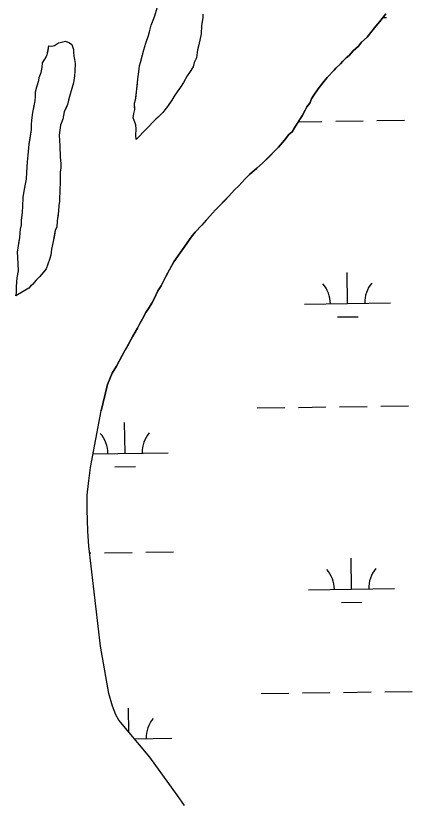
# Model space of a CAD drawing. Extents: x 3767014 to 3805179, y 361544 to 387384.
# Drawn here: x 3797449 to 3797911, y 381952 to 382865 of the extents above; entities that cross this region are included whole.
import ezdxf

# ---------------------------------------------------------------- set-up
doc = ezdxf.new("R2010")
doc.units = 0
doc.layers.add('V-TOPO-SHOR', color=7, linetype='Continuous')
doc.layers.add('V-WETL-SWMP', color=7, linetype='Continuous')

msp = doc.modelspace()

# ---------------------------------------------------------------- linework, layer by layer
at = {"layer": 'V-TOPO-SHOR'}
msp.add_line((3797464.127, 382547.729), (3797448.853, 382538.919), dxfattribs=at)
for points in [[(3797589.198, 382721.008), (3797588.631, 382725.928), (3797589.149, 382733.038), (3797588.584, 382737.958), (3797585.817, 382746.148), (3797586.343, 382751.071), (3797587.419, 382755.997), (3797587.404, 382759.277), (3797587.39, 382763.105), (3797588.467, 382766.937), (3797588.998, 382771.314), (3797589.526, 382776.237), (3797590.058, 382779.52), (3797590.579, 382786.082), (3797591.103, 382791.552), (3797592.166, 382799.758), (3797593.231, 382806.871), (3797594.308, 382810.703), (3797596.461, 382819.46), (3797598.076, 382825.479), (3797600.235, 382833.145), (3797603.479, 382841.906), (3797604.556, 382846.285), (3797606.713, 382853.946), (3797608.876, 382859.971), (3797611.042, 382864.901), (3797613.74, 382874.205)], [(3797666.807, 382866.763), (3797666.824, 382862.935), (3797665.222, 382853.086), (3797664.712, 382843.788), (3797662.027, 382831.203), (3797660.411, 382825.182), (3797659.889, 382819.165), (3797659.355, 382815.882), (3797656.643, 382810.404), (3797655.57, 382805.478), (3797651.222, 382798.898), (3797648.502, 382795.06), (3797644.158, 382787.388), (3797640.9, 382781.908), (3797637.095, 382776.425), (3797634.375, 382772.587), (3797630.572, 382766.556), (3797625.679, 382759.429), (3797622.415, 382755.589), (3797620.24, 382752.3), (3797617.516, 382749.556), (3797614.794, 382746.809), (3797612.068, 382744.612), (3797589.198, 382721.008)], [(3797880.051, 382867.064), (3797872.977, 382858.288), (3797868.079, 382852.799), (3797862.094, 382845.121), (3797858.287, 382840.186), (3797851.75, 382834.144), (3797847.941, 382829.755), (3797841.946, 382824.265), (3797837.047, 382818.776), (3797833.779, 382816.03), (3797829.965, 382812.187), (3797827.246, 382808.894), (3797821.798, 382803.952), (3797819.619, 382801.757), (3797811.451, 382792.975), (3797806.555, 382786.942), (3797801.115, 382779.813), (3797796.222, 382772.684), (3797793.507, 382768.299), (3797791.338, 382763.369), (3797788.076, 382758.982), (3797785.905, 382755.147), (3797782.648, 382748.573), (3797779.388, 382743.639), (3797773.41, 382734.318), (3797770.694, 382729.934), (3797766.881, 382726.638), (3797761.984, 382720.056), (3797754.908, 382711.827), (3797751.097, 382707.983), (3797744.017, 382700.848), (3797736.392, 382693.164), (3797729.853, 382687.669), (3797721.137, 382679.979), (3797715.691, 382674.49), (3797708.611, 382666.806), (3797703.708, 382662.413), (3797697.177, 382654.731), (3797692.821, 382650.34), (3797686.286, 382643.754), (3797681.385, 382638.812), (3797674.852, 382631.679), (3797670.498, 382626.739), (3797665.597, 382621.252), (3797657.974, 382613.019), (3797653.078, 382606.986), (3797645.467, 382596.019), (3797640.574, 382588.892), (3797632.96, 382578.474), (3797627.533, 382568.611), (3797623.734, 382561.486), (3797618.309, 382550.529), (3797614.505, 382544.5), (3797610.168, 382535.187), (3797607.454, 382530.256), (3797604.194, 382525.32), (3797600.389, 382519.291), (3797596.59, 382512.168), (3797593.331, 382506.687), (3797590.62, 382501.209)], [(3797448.853, 382538.919), (3797449.932, 382542.204), (3797449.92, 382545.485), (3797449.902, 382549.859), (3797450.409, 382559.704), (3797452.017, 382567.91), (3797451.409, 382583.766), (3797450.838, 382589.779), (3797451.911, 382594.702), (3797452.974, 382602.362), (3797453.506, 382606.191), (3797454.026, 382612.755), (3797454.559, 382616.585), (3797455.632, 382621.51), (3797455.611, 382626.432), (3797456.666, 382636.279), (3797457.184, 382643.387), (3797457.692, 382653.232), (3797459.294, 382663.081), (3797461.436, 382674.57), (3797461.95, 382682.774), (3797462.448, 382694.806), (3797463.513, 382702.466), (3797464.553, 382715.592), (3797465.62, 382722.157), (3797467.219, 382732.553), (3797467.199, 382738.021), (3797467.723, 382743.491), (3797468.78, 382752.245), (3797469.853, 382757.717), (3797471.461, 382765.923), (3797471.985, 382771.393), (3797471.967, 382776.315), (3797473.583, 382782.336), (3797475.741, 382789.453), (3797476.274, 382793.282), (3797478.438, 382798.759), (3797479.507, 382804.778), (3797480.034, 382810.246), (3797482.749, 382814.633), (3797485.463, 382819.564), (3797486.538, 382824.49), (3797487.609, 382829.962), (3797490.892, 382829.428), (3797494.169, 382830.536), (3797498.531, 382833.286), (3797502.355, 382834.396), (3797506.725, 382835.506), (3797511.655, 382833.337), (3797514.395, 382831.709), (3797516.058, 382825.7), (3797516.072, 382822.419), (3797516.636, 382818.049), (3797517.199, 382814.223), (3797518.311, 382809.306), (3797517.799, 382800.557), (3797517.275, 382795.087), (3797516.214, 382786.88), (3797514.053, 382780.31), (3797511.356, 382771.004), (3797510.281, 382766.626), (3797509.206, 382761.7), (3797507.579, 382757.866), (3797505.413, 382752.937), (3797503.805, 382744.728), (3797501.1, 382737.61), (3797499.504, 382726.12), (3797500.102, 382713.548), (3797500.119, 382709.173), (3797500.686, 382704.254), (3797500.7, 382700.426), (3797501.278, 382692.775), (3797501.298, 382687.853), (3797500.772, 382682.93), (3797500.79, 382678.009), (3797500.811, 382673.087), (3797500.827, 382668.715), (3797500.299, 382664.336), (3797500.321, 382658.323), (3797499.791, 382654.494), (3797499.811, 382649.025), (3797499.285, 382644.102), (3797498.765, 382637.538), (3797498.232, 382633.708), (3797497.169, 382626.051), (3797496.651, 382618.94), (3797495.025, 382615.106), (3797493.954, 382609.634), (3797492.344, 382601.973), (3797490.739, 382593.217), (3797489.674, 382586.105), (3797488.054, 382581.177), (3797486.434, 382575.703), (3797484.269, 382570.227), (3797481.547, 382566.935), (3797478.828, 382563.644), (3797476.65, 382560.902), (3797472.839, 382557.06), (3797468.483, 382552.12), (3797466.306, 382549.925), (3797464.127, 382547.729)], [(3797590.62, 382501.209), (3797585.188, 382491.893), (3797580.304, 382482.576), (3797576.503, 382476), (3797572.702, 382469.424), (3797566.191, 382456.823), (3797561.303, 382448.602), (3797555.888, 382435.458), (3797548.453, 382404.982)], [(3797645.498, 381945.165), (3797637.47, 381956.805), (3797605.095, 382001.298), (3797569.099, 382044.497), (3797565.472, 382050.706), (3797561.585, 382061.057), (3797557.438, 382075.546), (3797547.573, 382130.662), (3797534.05, 382247.37), (3797533.005, 382264.708), (3797532.215, 382289.81), (3797532.205, 382306.633), (3797533.493, 382320.09), (3797535.809, 382338.725), (3797548.453, 382404.982)]]:
    msp.add_lwpolyline(points, dxfattribs=at)
at = {"layer": 'V-WETL-SWMP'}
for p, q in [((3797872.978, 382858.288), (3797880.052, 382867.064)), ((3797876.831, 382863.068), (3797880.681, 382863.122)), ((3797858.287, 382840.185), (3797868.079, 382852.8)), ((3797868.079, 382852.8), (3797872.978, 382858.288)), ((3797847.94, 382829.755), (3797851.75, 382834.145)), ((3797851.75, 382834.145), (3797858.287, 382840.185)), ((3797837.048, 382818.776), (3797841.947, 382824.264)), ((3797841.947, 382824.264), (3797847.94, 382829.755)), ((3797829.966, 382812.187), (3797833.778, 382816.029)), ((3797833.778, 382816.029), (3797837.048, 382818.776)), ((3797821.797, 382803.952), (3797827.245, 382808.895)), ((3797827.245, 382808.895), (3797829.966, 382812.187)), ((3797811.452, 382792.976), (3797819.619, 382801.757)), ((3797819.619, 382801.757), (3797821.797, 382803.952)), ((3797806.555, 382786.942), (3797811.452, 382792.976)), ((3797796.223, 382772.684), (3797801.115, 382779.812)), ((3797801.115, 382779.812), (3797806.555, 382786.942)), ((3797793.506, 382768.299), (3797796.223, 382772.684)), ((3797788.075, 382758.982), (3797791.339, 382763.369)), ((3797791.339, 382763.369), (3797793.506, 382768.299)), ((3797782.649, 382748.572), (3797785.904, 382755.146)), ((3797785.904, 382755.146), (3797788.075, 382758.982)), ((3797773.41, 382734.319), (3797782.649, 382748.572)), ((3797821.51, 382742.217), (3797853.507, 382742.662)), ((3797869.506, 382742.884), (3797901.503, 382743.329)), ((3797770.694, 382729.933), (3797773.41, 382734.319)), ((3797778.139, 382741.615), (3797805.512, 382741.995)), ((3797761.985, 382720.057), (3797766.88, 382726.638)), ((3797766.88, 382726.638), (3797770.694, 382729.933)), ((3797754.909, 382711.827), (3797761.985, 382720.057)), ((3797736.393, 382693.163), (3797751.097, 382707.984)), ((3797751.097, 382707.984), (3797754.909, 382711.827)), ((3797721.136, 382679.979), (3797729.853, 382687.669)), ((3797729.853, 382687.669), (3797736.393, 382693.163)), ((3797715.69, 382674.49), (3797721.136, 382679.979)), ((3797708.612, 382666.806), (3797715.69, 382674.49)), ((3797697.178, 382654.732), (3797703.708, 382662.413)), ((3797703.708, 382662.413), (3797708.612, 382666.806)), ((3797681.384, 382638.812), (3797697.178, 382654.732)), ((3797674.851, 382631.678), (3797681.384, 382638.812)), ((3797665.597, 382621.252), (3797674.851, 382631.678)), ((3797657.975, 382613.02), (3797665.597, 382621.252)), ((3797640.574, 382588.893), (3797653.078, 382606.986)), ((3797653.078, 382606.986), (3797657.975, 382613.02)), ((3797632.961, 382578.473), (3797640.574, 382588.893)), ((3797623.733, 382561.486), (3797632.961, 382578.473)), ((3797618.309, 382550.529), (3797623.733, 382561.486)), ((3797835.306, 382529.784), (3797834.806, 382565.781)), ((3797614.505, 382544.499), (3797618.309, 382550.529)), ((3797610.168, 382535.187), (3797614.505, 382544.499)), ((3797607.454, 382530.255), (3797610.168, 382535.187)), ((3797600.389, 382519.291), (3797604.193, 382525.321)), ((3797604.193, 382525.321), (3797607.454, 382530.255)), ((3797785.311, 382529.09), (3797885.301, 382530.479)), ((3797596.59, 382512.168), (3797600.389, 382519.291)), ((3797823.522, 382514.188), (3797847.519, 382514.522)), ((3797590.619, 382501.209), (3797593.331, 382506.687)), ((3797593.331, 382506.687), (3797596.59, 382512.168)), ((3797585.188, 382491.892), (3797590.619, 382501.209)), ((3797580.304, 382482.577), (3797585.188, 382491.892)), ((3797572.702, 382469.424), (3797580.304, 382482.577)), ((3797566.191, 382456.822), (3797572.702, 382469.424)), ((3797561.302, 382448.601), (3797566.191, 382456.822)), ((3797555.887, 382435.457), (3797561.302, 382448.601)), ((3797548.454, 382404.982), (3797555.887, 382435.457)), ((3797535.81, 382338.724), (3797548.454, 382404.982)), ((3797730.14, 382408.241), (3797762.137, 382408.685)), ((3797778.136, 382408.908), (3797810.133, 382409.352)), ((3797826.131, 382409.574), (3797858.128, 382410.019)), ((3797874.126, 382410.241), (3797906.123, 382410.686)), ((3797576.268, 382355.357), (3797575.768, 382391.353)), ((3797538.885, 382354.837), (3797626.263, 382356.051)), ((3797533.492, 382320.09), (3797535.81, 382338.724)), ((3797564.484, 382339.76), (3797588.481, 382340.094)), ((3797532.205, 382306.632), (3797533.492, 382320.09)), ((3797532.215, 382289.811), (3797532.205, 382306.632)), ((3797533.005, 382264.708), (3797532.215, 382289.811)), ((3797534.05, 382247.37), (3797533.005, 382264.708)), ((3797547.572, 382130.663), (3797534.05, 382247.37)), ((3797600.461, 382240.25), (3797632.458, 382240.694)), ((3797534.98, 382239.34), (3797536.467, 382239.361)), ((3797552.466, 382239.583), (3797584.463, 382240.027)), ((3797839.927, 382197.142), (3797839.427, 382233.138)), ((3797789.932, 382196.447), (3797889.922, 382197.836)), ((3797828.143, 382181.545), (3797852.14, 382181.879)), ((3797557.437, 382075.546), (3797547.572, 382130.663)), ((3797734.761, 382075.598), (3797766.758, 382076.043)), ((3797782.757, 382076.265), (3797814.753, 382076.709)), ((3797830.752, 382076.932), (3797862.749, 382077.376)), ((3797878.747, 382077.598), (3797910.744, 382078.043)), ((3797561.585, 382061.056), (3797557.437, 382075.546)), ((3797565.473, 382050.706), (3797561.585, 382061.056)), ((3797580.781, 382030.478), (3797580.389, 382058.71)), ((3797569.099, 382044.497), (3797565.473, 382050.706)), ((3797605.095, 382001.299), (3797569.099, 382044.497)), ((3797587.178, 382022.801), (3797630.884, 382023.408)), ((3797637.469, 381956.805), (3797605.095, 382001.299)), ((3797645.498, 381945.164), (3797637.469, 381956.805))]:
    msp.add_line(p, q, dxfattribs=at)
msp.add_lwpolyline([(3797666.808, 382866.762), (3797666.823, 382862.935), (3797665.222, 382853.087), (3797664.712, 382843.789), (3797662.028, 382831.203), (3797660.412, 382825.182), (3797659.889, 382819.165), (3797659.355, 382815.882), (3797656.643, 382810.403), (3797655.569, 382805.478), (3797651.221, 382798.899), (3797648.502, 382795.061), (3797644.159, 382787.389), (3797640.9, 382781.908), (3797634.375, 382772.587), (3797630.572, 382766.557), (3797625.679, 382759.429), (3797622.414, 382755.589), (3797620.24, 382752.3), (3797614.794, 382746.81), (3797612.069, 382744.612), (3797589.198, 382721.009), (3797588.631, 382725.928), (3797589.15, 382733.039), (3797588.584, 382737.957), (3797585.817, 382746.148), (3797586.344, 382751.071), (3797587.418, 382755.996), (3797587.39, 382763.105), (3797588.468, 382766.936), (3797589.525, 382776.236), (3797590.058, 382779.519), (3797591.104, 382791.552), (3797592.165, 382799.758), (3797593.23, 382806.87), (3797594.309, 382810.702), (3797596.461, 382819.459), (3797598.077, 382825.48), (3797600.234, 382833.144), (3797603.48, 382841.905), (3797604.556, 382846.284), (3797606.713, 382853.947), (3797608.876, 382859.971), (3797611.043, 382864.9), (3797613.74, 382874.206)], dxfattribs=at)
msp.add_lwpolyline([(3797448.852, 382538.919), (3797449.933, 382542.204), (3797449.902, 382549.859), (3797450.41, 382559.703), (3797452.018, 382567.911), (3797451.408, 382583.766), (3797450.837, 382589.778), (3797451.911, 382594.703), (3797453.506, 382606.192), (3797454.026, 382612.755), (3797454.558, 382616.585), (3797455.632, 382621.51), (3797455.612, 382626.431), (3797456.667, 382636.278), (3797457.185, 382643.388), (3797457.693, 382653.232), (3797459.294, 382663.08), (3797461.435, 382674.571), (3797461.95, 382682.775), (3797462.448, 382694.806), (3797463.512, 382702.466), (3797464.553, 382715.592), (3797467.219, 382732.553), (3797467.198, 382738.021), (3797467.723, 382743.491), (3797468.781, 382752.244), (3797471.461, 382765.924), (3797471.986, 382771.394), (3797471.966, 382776.315), (3797473.583, 382782.336), (3797475.741, 382789.453), (3797476.273, 382793.282), (3797478.438, 382798.759), (3797479.508, 382804.777), (3797480.033, 382810.247), (3797482.749, 382814.632), (3797485.464, 382819.564), (3797487.609, 382829.962), (3797490.892, 382829.428), (3797494.169, 382830.535), (3797498.532, 382833.286), (3797502.355, 382834.395), (3797506.725, 382835.506), (3797511.654, 382833.338), (3797514.395, 382831.709), (3797516.059, 382825.701), (3797516.072, 382822.42), (3797516.636, 382818.048), (3797517.198, 382814.223), (3797518.311, 382809.306), (3797517.799, 382800.556), (3797517.274, 382795.086), (3797516.214, 382786.88), (3797514.053, 382780.31), (3797511.356, 382771.004), (3797509.206, 382761.7), (3797505.413, 382752.936), (3797503.805, 382744.728), (3797501.1, 382737.609), (3797499.505, 382726.12), (3797500.102, 382713.547), (3797500.119, 382709.173), (3797500.686, 382704.254), (3797500.701, 382700.426), (3797501.278, 382692.774), (3797501.298, 382687.853), (3797500.771, 382682.93), (3797500.827, 382668.714), (3797500.298, 382664.337), (3797500.322, 382658.323), (3797499.79, 382654.493), (3797499.812, 382649.025), (3797499.285, 382644.102), (3797498.764, 382637.539), (3797497.169, 382626.05), (3797496.651, 382618.94), (3797495.026, 382615.106), (3797492.344, 382601.972), (3797490.739, 382593.217), (3797489.673, 382586.105), (3797488.053, 382581.177), (3797486.434, 382575.703), (3797484.269, 382570.227), (3797476.651, 382560.901), (3797472.839, 382557.059), (3797468.484, 382552.12), (3797464.127, 382547.729)], close=True, dxfattribs=at)
for centre, start, end in [((3797780.062, 382529.492), 0.024037, 41.567696), ((3797890.537, 382531.027), 140.024034, 181.567693), ((3797521.024, 382355.064), 0.024037, 41.567696), ((3797631.499, 382356.599), 140.024034, 181.567693), ((3797784.683, 382196.849), 0.024037, 41.567696), ((3797895.158, 382198.384), 140.024034, 181.567693), ((3797636.12, 382023.956), 140.024034, 181.567693)]:
    msp.add_arc(centre, 35.246, start, end, dxfattribs=at)

doc.saveas('drawing.dxf')
